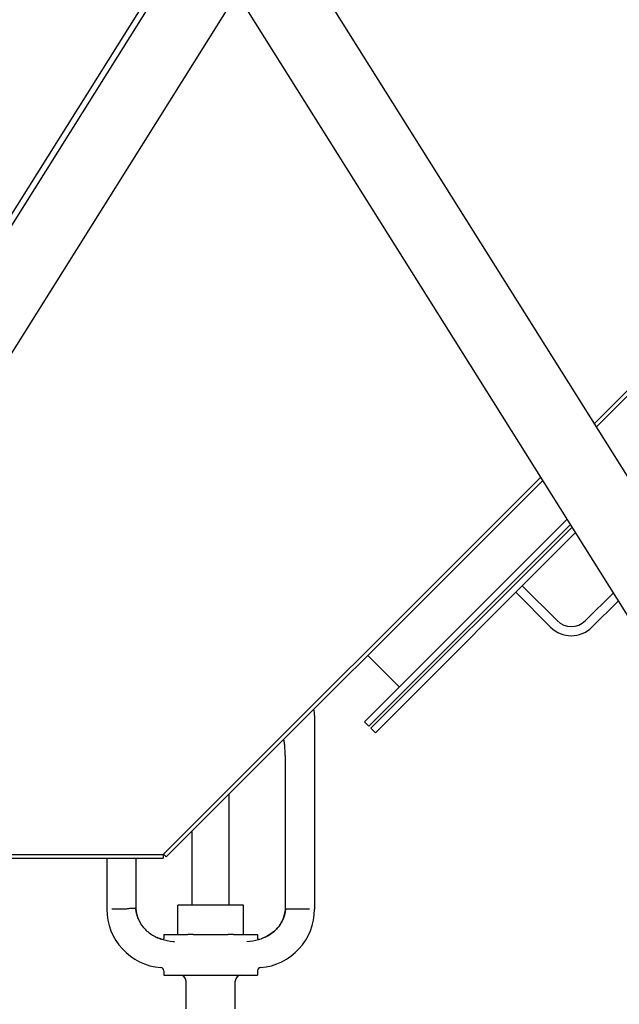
# Model space of a CAD drawing. Header units: inches. Extents: x 24 to 1128, y -74 to 748.
# Tile 440 of 557: x 1025 to 1050, y 169 to 209. Entities that reach past the tile are written whole.
import ezdxf

# ---------------------------------------------------------------- set-up
doc = ezdxf.new("R2010")
doc.units = ezdxf.units.IN
doc.header["$LTSCALE"] = 32
doc.header["$MEASUREMENT"] = 0
doc.layers.add('Visible (ANSI)', color=7, linetype='Continuous', lineweight=30)

msp = doc.modelspace()

# ---------------------------------------------------------------- linework, layer by layer
at = {"layer": 'Visible (ANSI)'}
for p, q in [((1066.08554, 266.75381), (1001.77004, 164.20852)), ((1066.27004, 266.57747), (1001.77004, 163.73801)), ((1066.27004, 261.40181), (1001.95454, 158.85652)), ((1035.79065, 212.80516), (1065.43903, 165.53349)), ((1034.02004, 209.98208), (1062.89754, 163.9395)), ((1048.52039, 192.50874), (1060.02104, 204.00938)), ((1048.60495, 192.37391), (1060.15362, 203.92258)), ((1031.02104, 175.00938), (1046.34411, 190.33245)), ((1031.15362, 174.92258), (1046.42867, 190.19763)), ((1047.41666, 188.62236), (1039.19905, 180.40475)), ((1047.55294, 188.40508), (1039.37583, 180.22797)), ((1047.62108, 188.29644), (1039.46422, 180.13958)), ((1047.75735, 188.07917), (1039.64099, 179.96281)), ((1046.75625, 184.24964), (1045.34204, 185.66386)), ((1047.02142, 184.51481), (1045.60721, 185.92902)), ((1049.29044, 185.63478), (1048.17047, 184.51481)), ((1049.49486, 185.30887), (1048.43563, 184.24964)), ((1039.33163, 183.10059), (1040.61326, 181.81896)), ((1037.17129, 180.66616), (1037.17129, 172.80016)), ((1039.19905, 180.40475), (1039.37583, 180.22797)), ((1039.46422, 180.13958), (1039.64099, 179.96281)), ((1035.98979, 172.80016), (1035.98979, 178.80016)), ((1033.70604, 172.95116), (1033.70604, 177.475)), ((1032.20604, 172.95116), (1032.20604, 175.975)), ((1011.99659, 174.86766), (1031.02104, 174.86766)), ((1012.08547, 175.00938), (1031.02104, 175.00938)), ((1028.74079, 174.86766), (1028.74079, 172.80016)), ((1029.92229, 174.86766), (1029.92229, 172.81184)), ((1031.02104, 175.00938), (1031.02104, 174.86766)), ((1031.04393, 175.03227), (1031.15362, 174.92258)), ((1029.32826, 172.80016), (1028.94791, 172.80016)), ((1029.52444, 172.80016), (1029.32826, 172.80016)), ((1029.92229, 172.80016), (1029.90053, 172.80016)), ((1029.92229, 172.80016), (1029.92229, 172.81184)), ((1031.61854, 171.77016), (1031.61854, 172.95116)), ((1034.29354, 172.95116), (1031.61854, 172.95116)), ((1034.29354, 171.77016), (1034.29354, 172.95116)), ((1036.38764, 172.80016), (1035.98979, 172.80016)), ((1036.58382, 172.80016), (1036.38979, 172.80016)), ((1036.96416, 172.80016), (1036.58382, 172.80016)), ((1031.04979, 171.77016), (1031.04979, 171.60669)), ((1031.04979, 171.77016), (1032.03253, 171.77016)), ((1032.23972, 171.77016), (1032.03253, 171.77016)), ((1032.23972, 171.77016), (1033.67235, 171.77016)), ((1033.87954, 171.77016), (1033.67235, 171.77016)), ((1033.87954, 171.77016), (1034.86229, 171.77016)), ((1034.86229, 171.77016), (1034.86229, 171.60669)), ((1031.04979, 170.29326), (1031.04979, 170.11616)), ((1031.04979, 170.11616), (1034.86229, 170.11616)), ((1034.86229, 170.29326), (1034.86229, 170.11616)), ((1031.95604, 168.74516), (1031.95604, 169.86616)), ((1033.95604, 168.74516), (1033.95604, 169.86616))]:
    msp.add_line(p, q, dxfattribs=at)
for centre, radius, start, end in [((1047.59594, 185.08933), 0.8125, 225, 315), ((1047.59594, 185.08933), 1.1875, 225, 315), ((1035.67129, 180.66616), 1.5, 0, 9.696892), ((1031.13117, 172.80016), 2.39039, 180, 265.293625), ((1034.7809, 172.80016), 2.39039, 274.706375, 0), ((1030.92479, 171.60669), 0.125, 334.369801, 0), ((1034.98729, 171.60669), 0.125, 180, 205.634718), ((1030.92479, 170.29326), 0.125, 0, 85.293625), ((1034.98729, 170.29326), 0.125, 94.706375, 180), ((1031.70604, 169.86616), 0.25, 0, 90), ((1034.20604, 169.86616), 0.25, 90, 180)]:
    msp.add_arc(centre, radius, start, end, dxfattribs=at)
for points, knots in [([(1035.98979, 178.80016), (1035.98979, 178.8683), (1035.98889, 178.93643), (1035.98526, 179.07203), (1035.98253, 179.13949), (1035.97517, 179.27306), (1035.97054, 179.33916), (1035.95926, 179.46932), (1035.95262, 179.53337), (1035.94058, 179.63111), (1035.93593, 179.66575), (1035.93093, 179.69989)], [0, 0, 0, 0, 0.54612804, 0.54612804, 1.09225607, 1.09225607, 1.63838411, 1.63838411, 2.18451215, 2.18451215, 2.49008402, 2.49008402, 2.49008402, 2.49008402]), ([(1029.92091, 172.81165), (1029.92084, 172.81316), (1029.91947, 172.8146), (1029.90764, 172.82046), (1029.88344, 172.82377), (1029.81027, 172.82583), (1029.76138, 172.82456), (1029.64972, 172.81645), (1029.58707, 172.8096), (1029.52444, 172.80016)], [0.177585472, 0.177585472, 0.177585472, 0.177585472, 0.252385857, 0.252385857, 0.504771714, 0.504771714, 0.757157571, 0.757157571, 1.009543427, 1.009543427, 1.009543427, 1.009543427]), ([(1029.92095, 172.81165), (1029.92789, 172.67941), (1029.95652, 172.54782), (1030.0556, 172.29435), (1030.12723, 172.17295), (1030.30975, 171.95078), (1030.42207, 171.8511), (1030.6747, 171.68632), (1030.81489, 171.62124), (1031.11319, 171.52709), (1031.27111, 171.49807), (1031.45249, 171.48315), (1031.46992, 171.48189), (1031.48743, 171.4808)], [46.27025117, 46.27025117, 46.27025117, 46.27025117, 47.62182643, 47.62182643, 49.01357243, 49.01357243, 50.46187425, 50.46187425, 51.91017606, 51.91017606, 53.35847788, 53.35847788, 53.51176024, 53.51176024, 53.51176024, 53.51176024]), ([(1030.01254, 172.40491), (1029.96249, 172.5275), (1029.93193, 172.65688), (1029.92216, 172.79156), (1029.92187, 172.79584), (1029.92161, 172.80012)], [22.04253778, 22.04253778, 22.04253778, 22.04253778, 23.37630194, 23.37630194, 23.42006918, 23.42006918, 23.42006918, 23.42006918]), ([(1034.42465, 171.4808), (1034.58912, 171.49106), (1034.74763, 171.51622), (1035.04822, 171.60201), (1035.19012, 171.66262), (1035.44771, 171.81852), (1035.5633, 171.91383), (1035.75761, 172.13254), (1035.83627, 172.25591), (1035.94666, 172.5153), (1035.9797, 172.65072), (1035.98992, 172.79156), (1035.99021, 172.79584), (1035.99047, 172.80012)], [16.23066057, 16.23066057, 16.23066057, 16.23066057, 17.67110495, 17.67110495, 19.11154933, 19.11154933, 20.5519937, 20.5519937, 21.99243808, 21.99243808, 23.38911547, 23.38911547, 23.43288246, 23.43288246, 23.43288246, 23.43288246]), ([(1035.99047, 172.80016), (1035.98251, 172.67179), (1035.95414, 172.54421), (1035.85648, 172.29435), (1035.78484, 172.17295), (1035.60232, 171.95078), (1035.49, 171.8511), (1035.29087, 171.72121), (1035.21343, 171.67946), (1035.13232, 171.6436)], [46.2938795, 46.2938795, 46.2938795, 46.2938795, 47.60632681, 47.60632681, 48.99807251, 48.99807251, 50.44637446, 50.44637446, 51.28138834, 51.28138834, 51.28138834, 51.28138834])]:
    msp.add_open_spline(points, degree=3, knots=knots, dxfattribs=at)
for points in [[(1030.9896, 171.5663), (1030.91745, 171.58796), (1030.84732, 171.61374), (1030.77974, 171.64361)], [(1034.92248, 171.5663), (1034.90661, 171.56154), (1034.89064, 171.55698), (1034.87459, 171.55262)]]:
    msp.add_open_spline(points, degree=3, dxfattribs=at)

doc.saveas('drawing.dxf')
